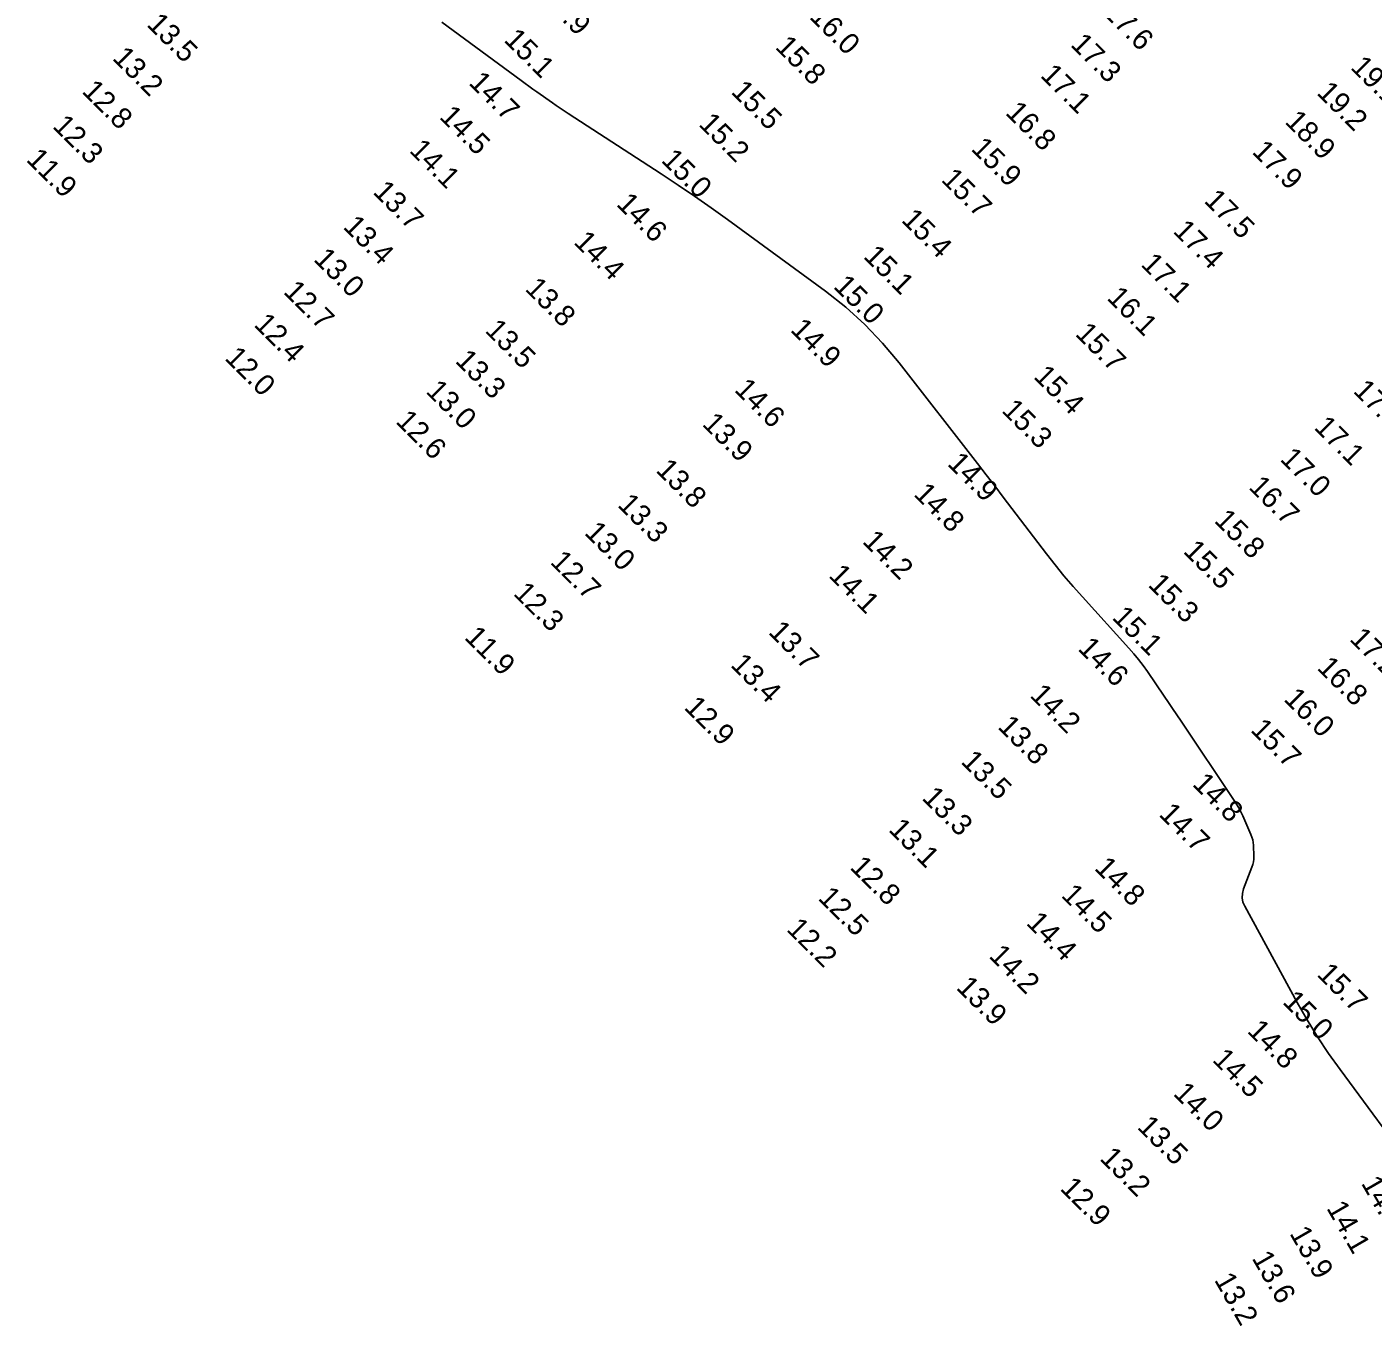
# Model space of a CAD drawing. Extents: x 988130 to 1132882, y 654656 to 841453.
# Drawn here: x 1037732.6 to 1038052.5, y 810320.9 to 810629.7 of the extents above; entities that cross this region are included whole.
import ezdxf

# ---------------------------------------------------------------- set-up
doc = ezdxf.new("R2010")
doc.units = 0
doc.layers.add('V-TOPO-MAJR', color=7, linetype='Continuous')
doc.layers.add('V-TOPO-SOUN', color=7, linetype='Continuous')

msp = doc.modelspace()

# ---------------------------------------------------------------- linework, layer by layer
at = {"layer": 'V-TOPO-MAJR'}
msp.add_lwpolyline([(1037831.17, 810630.87), (1037850.06, 810616.95), (1037850.98, 810616.28), (1037851.9, 810615.61), (1037852.82, 810614.94), (1037853.75, 810614.28), (1037857.47, 810611.66), (1037858.4, 810611), (1037859.34, 810610.36), (1037860.29, 810609.73), (1037861.24, 810609.1), (1037883.34, 810594.75), (1037887.33, 810592.12), (1037891.27, 810589.44), (1037895.18, 810586.7), (1037899.05, 810583.91), (1037922.35, 810566.86), (1037927.18, 810563.06), (1037931.71, 810558.96), (1037935.95, 810554.54), (1037939.88, 810549.83), (1037958.47, 810525.91), (1037960.53, 810523.25), (1037962.59, 810520.58), (1037964.64, 810517.91), (1037966.69, 810515.23), (1037974.9, 810504.46), (1037976.95, 810501.83), (1037979.06, 810499.24), (1037981.22, 810496.7), (1037983.44, 810494.21), (1037994.51, 810482.02), (1037995.68, 810480.69), (1037996.8, 810479.32), (1037997.87, 810477.91), (1037998.89, 810476.46), (1038002.89, 810470.59), (1038003.89, 810469.12), (1038004.88, 810467.65), (1038005.88, 810466.18), (1038006.87, 810464.71), (1038019.54, 810445.82), (1038020.1, 810444.95), (1038020.61, 810444.05), (1038021.09, 810443.14), (1038021.53, 810442.2), (1038023.5, 810437.73), (1038023.73, 810437.12), (1038023.91, 810436.49), (1038024.02, 810435.84), (1038024.08, 810435.18), (1038024.16, 810432.52), (1038024.15, 810431.86), (1038024.07, 810431.21), (1038023.93, 810430.57), (1038023.72, 810429.94), (1038021.75, 810424.79), (1038021.46, 810423.74), (1038021.41, 810422.69), (1038021.59, 810421.67), (1038022.02, 810420.66), (1038034.51, 810397.76), (1038036.84, 810393.65), (1038039.31, 810389.63), (1038041.92, 810385.7), (1038044.66, 810381.85), (1038062.68, 810357.44)], dxfattribs=at)

# ---------------------------------------------------------------- texts
at = {"layer": 'V-TOPO-SOUN'}
for s, rotation, p in [('15.9 ', 315, (1037854.31, 810636.53)), ('13.5 ', 315, (1037760.87, 810630.08)), ('16.0 ', 315, (1037918.32, 810631.91)), ('17.6 ', 315, (1037988.06, 810632.93)), ('15.1 ', 315, (1037845.73, 810626.4)), ('15.8 ', 315, (1037910.21, 810624.72)), ('17.3 ', 315, (1037980.42, 810625.29)), ('13.2 ', 315, (1037752.69, 810622.09)), ('17.1 ', 315, (1037973.26, 810617.97)), ('19.1 ', 315, (1038046.93, 810619.9)), ('12.8 ', 315, (1037745.43, 810614.19)), ('14.7 ', 315, (1037837.38, 810616.19)), ('15.5 ', 315, (1037899.75, 810614.08)), ('19.2 ', 315, (1038038.94, 810613.83)), ('14.5 ', 315, (1037830.39, 810608.11)), ('16.8 ', 315, (1037964.94, 810609.1)), ('12.3 ', 315, (1037738.45, 810605.9)), ('15.2 ', 315, (1037892.02, 810606.37)), ('18.9 ', 315, (1038031.34, 810606.97)), ('14.1 ', 315, (1037823.25, 810600.13)), ('15.9 ', 315, (1037956.75, 810600.55)), ('17.9 ', 315, (1038023.52, 810599.83)), ('11.9 ', 315, (1037732.22, 810597.94)), ('15.0 ', 315, (1037883.1, 810597.8)), ('15.7 ', 315, (1037949.64, 810593.19)), ('13.7 ', 315, (1037814.6, 810590.26)), ('14.6 ', 315, (1037872.48, 810587.36)), ('17.5 ', 315, (1038012.12, 810588.19)), ('15.4 ', 315, (1037940.18, 810583.59)), ('13.4 ', 315, (1037807.53, 810581.99)), ('17.4 ', 315, (1038004.76, 810580.94)), ('14.4 ', 315, (1037862.32, 810578.31)), ('13.0 ', 315, (1037800.52, 810574.26)), ('15.1 ', 315, (1037931.18, 810574.91)), ('17.1 ', 315, (1037997.12, 810573.04)), ('12.7 ', 315, (1037793.34, 810566.52)), ('13.8 ', 315, (1037850.74, 810567.24)), ('15.0 ', 315, (1037924.06, 810567.82)), ('16.1 ', 315, (1037989.04, 810565.07)), ('12.4 ', 315, (1037786.31, 810558.74)), ('13.5 ', 315, (1037841.23, 810557.33)), ('14.9 ', 315, (1037913.83, 810557.51)), ('15.7 ', 315, (1037981.51, 810556.53)), ('12.0 ', 315, (1037779.36, 810550.78)), ('13.3 ', 315, (1037834.14, 810550.11)), ('15.4 ', 315, (1037971.6, 810546.37)), ('13.0 ', 315, (1037827.16, 810542.88)), ('14.6 ', 315, (1037900.49, 810543.25)), ('17.4 ', 315, (1038047.56, 810542.97)), ('15.3 ', 315, (1037964.02, 810538.32)), ('12.6 ', 315, (1037820.01, 810535.71)), ('13.9 ', 315, (1037892.85, 810535.11)), ('17.1 ', 315, (1038038.28, 810534.29)), ('14.9 ', 315, (1037951.13, 810525.68)), ('17.0 ', 315, (1038030.21, 810526.78)), ('13.8 ', 315, (1037881.85, 810524.14)), ('14.8 ', 315, (1037943.14, 810518.41)), ('16.7 ', 315, (1038022.73, 810520.09)), ('13.3 ', 315, (1037872.74, 810515.86)), ('15.8 ', 315, (1038014.55, 810512.14)), ('13.0 ', 315, (1037864.89, 810509.24)), ('14.2 ', 315, (1037930.94, 810507.17)), ('12.7 ', 315, (1037856.71, 810502.31)), ('15.5 ', 315, (1038007.19, 810504.83)), ('14.1 ', 315, (1037922.93, 810499.07)), ('15.3 ', 315, (1037998.83, 810496.87)), ('12.3 ', 315, (1037847.97, 810494.82)), ('15.1 ', 315, (1037990.27, 810489.12)), ('11.9 ', 315, (1037836.36, 810484.35)), ('13.7 ', 315, (1037908.6, 810485.62)), ('17.2 ', 315, (1038046.71, 810483.99)), ('14.6 ', 315, (1037982.14, 810481.74)), ('13.4 ', 315, (1037899.59, 810477.84)), ('16.8 ', 315, (1038038.99, 810477.14)), ('14.2 ', 315, (1037970.73, 810470.6)), ('12.9 ', 315, (1037888.55, 810467.71)), ('16.0 ', 315, (1038031.09, 810469.69)), ('13.8 ', 315, (1037963.11, 810463.13)), ('15.7 ', 315, (1038023.17, 810462.38)), ('13.5 ', 315, (1037954.36, 810454.84)), ('14.8 ', 315, (1038009.38, 810449.48)), ('13.3 ', 315, (1037945.1, 810446.21)), ('14.7 ', 315, (1038001.42, 810442.33)), ('13.1 ', 315, (1037937.16, 810438.67)), ('12.8 ', 315, (1037927.97, 810429.71)), ('14.8 ', 315, (1037986.09, 810429.52)), ('12.5 ', 315, (1037920.4, 810422.41)), ('14.5 ', 315, (1037978.17, 810423.06)), ('14.4 ', 315, (1037969.86, 810416.47)), ('12.2 ', 315, (1037912.88, 810414.99)), ('14.2 ', 315, (1037961, 810408.66)), ('15.7 ', 315, (1038038.95, 810404.27)), ('13.9 ', 315, (1037953.26, 810401.13)), ('15.0 ', 315, (1038030.79, 810397.71)), ('14.8 ', 315, (1038022.39, 810390.81)), ('14.5 ', 315, (1038014.1, 810383.97)), ('14.0 ', 315, (1038004.81, 810375.94)), ('13.5 ', 315, (1037996.25, 810367.98)), ('13.2 ', 315, (1037987.37, 810360.52)), ('12.9 ', 315, (1037977.94, 810353.39)), ('14.5 ', 300, (1038049.58, 810354.83)), ('14.1 ', 300, (1038041.34, 810348.92)), ('13.9 ', 300, (1038032.56, 810342.91)), ('13.6 ', 300, (1038023.6, 810337.03)), ('13.2 ', 300, (1038014.66, 810331.85))]:
    msp.add_text(s, height=5, rotation=rotation, dxfattribs=at).set_placement(p)

doc.saveas('drawing.dxf')
